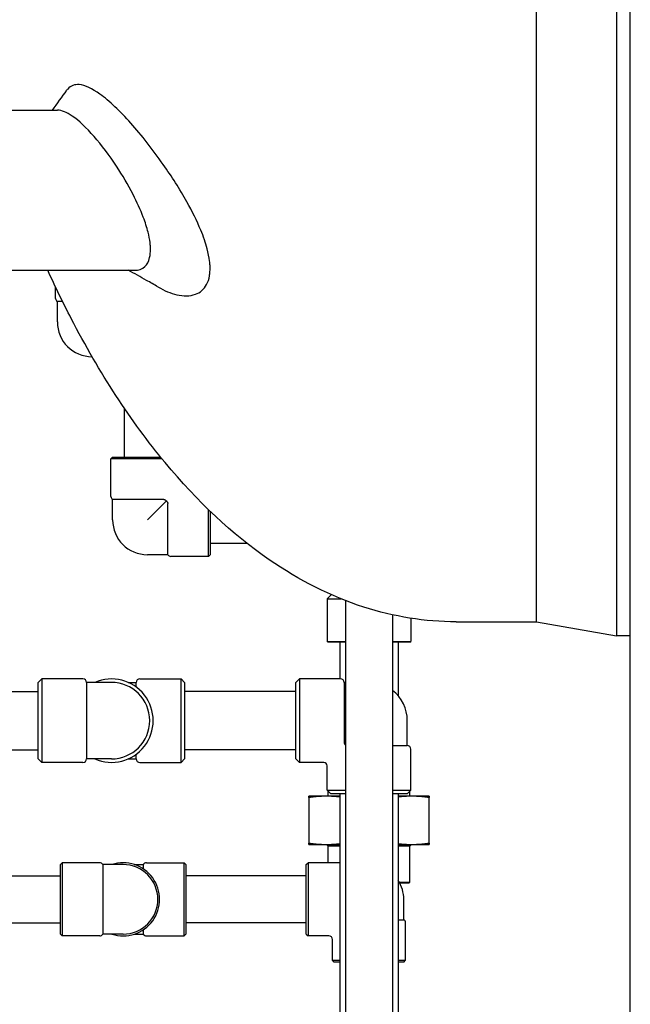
# Model space of a CAD drawing. Header units: inches. Extents: x 18 to 846, y -67 to 561.
# Tile 288 of 656: x 321 to 332, y 207 to 225. Entities that reach past the tile are written whole.
import ezdxf

# ---------------------------------------------------------------- set-up
doc = ezdxf.new("R2010")
doc.units = ezdxf.units.IN
doc.header["$LTSCALE"] = 24
doc.header["$MEASUREMENT"] = 0
doc.layers.add('Visible (ANSI)', color=7, linetype='Continuous', lineweight=30)

msp = doc.modelspace()

# ---------------------------------------------------------------- linework, layer by layer
at = {"layer": 'Visible (ANSI)'}
for p, q in [((331.67843, 103.05236), (331.67843, 256.91786)), ((331.43041, 251.73036), (331.43041, 213.73036)), ((329.99328, 213.98036), (329.99328, 251.48036)), ((329.99328, 213.98036), (329.99328, 232.73036)), ((331.43041, 232.73036), (331.43041, 213.73036)), ((320.24013, 223.16786), (321.39571, 223.16786)), ((320.24013, 220.29286), (322.78194, 220.29286)), ((321.36064, 219.7854), (321.36064, 219.99077)), ((321.48668, 219.73127), (321.39189, 219.73127)), ((321.39189, 219.3659), (321.39189, 219.73127)), ((322.58939, 217.82508), (322.58939, 216.93577)), ((322.38439, 216.93577), (322.35314, 216.90452)), ((323.27324, 216.90452), (322.35314, 216.90452)), ((322.35314, 216.23027), (322.35314, 216.90452)), ((322.38439, 216.93577), (323.24781, 216.93577)), ((323.30581, 216.17614), (322.38439, 216.17614)), ((322.38439, 215.81077), (322.38439, 216.17614)), ((323.00939, 215.81077), (323.34877, 216.15015)), ((323.37476, 215.18577), (323.37476, 216.1072)), ((324.10314, 215.15452), (324.10314, 215.99695)), ((324.13439, 215.96677), (324.13439, 215.18577)), ((324.13439, 215.39077), (324.79452, 215.39077)), ((323.37476, 215.18577), (323.00939, 215.18577)), ((324.13439, 215.18577), (324.10314, 215.15452)), ((324.10314, 215.15452), (323.42889, 215.15452)), ((326.3107, 214.46733), (326.23689, 214.39352)), ((326.23689, 214.39352), (326.48508, 214.39352)), ((326.23689, 214.39352), (326.23689, 213.6279)), ((326.56689, 214.36107), (326.56689, 180.9709)), ((327.40689, 214.1061), (327.40689, 180.9709)), ((327.73689, 214.044), (327.73689, 213.6279)), ((328.55343, 213.98036), (329.99328, 213.98036)), ((329.99328, 213.98036), (331.43041, 213.73036)), ((326.23689, 213.6279), (326.56689, 213.6279)), ((326.25251, 213.61227), (326.23689, 213.6279)), ((326.56689, 213.61227), (326.25251, 213.61227)), ((326.46189, 213.61227), (326.46189, 212.95536)), ((327.40689, 213.6279), (327.73689, 213.6279)), ((327.72126, 213.61227), (327.40689, 213.61227)), ((327.51189, 213.61227), (327.51189, 212.64925)), ((327.72126, 213.61227), (327.73689, 213.6279)), ((331.67843, 213.73036), (331.43041, 213.73036)), ((321.04939, 212.89286), (321.11189, 212.95536)), ((321.04939, 211.51786), (321.04939, 212.89286)), ((321.11189, 212.95536), (321.11189, 211.45536)), ((321.85189, 212.95536), (321.11189, 212.95536)), ((321.91439, 212.89286), (321.91439, 211.51786)), ((322.36189, 212.89286), (321.91439, 212.89286)), ((322.66163, 212.89286), (322.80939, 212.89286)), ((322.80939, 212.80723), (322.80939, 212.89286)), ((322.87189, 212.95536), (323.61189, 212.95536)), ((323.61189, 211.45536), (323.61189, 212.95536)), ((323.67439, 212.89286), (323.61189, 212.95536)), ((323.67439, 212.89286), (323.67439, 211.51786)), ((325.67439, 212.89286), (325.73689, 212.95536)), ((325.67439, 211.51786), (325.67439, 212.89286)), ((325.73689, 212.95536), (325.73689, 211.45536)), ((326.47689, 212.95536), (325.73689, 212.95536)), ((326.53939, 212.89286), (326.53939, 211.82036)), ((326.56689, 212.89286), (326.53939, 212.89286)), ((312.05263, 212.73036), (321.04939, 212.73036)), ((325.67439, 212.73036), (323.67439, 212.73036)), ((327.67439, 211.75786), (327.67439, 212.20536)), ((312.05263, 211.68036), (321.04939, 211.68036)), ((325.67439, 211.68036), (323.67439, 211.68036)), ((326.55769, 211.77617), (326.56689, 211.78536)), ((327.40689, 211.75786), (327.67439, 211.75786)), ((327.73689, 210.95536), (327.73689, 211.69536)), ((321.04939, 211.51786), (321.11189, 211.45536)), ((322.36189, 211.51786), (321.91439, 211.51786)), ((322.66163, 211.51786), (322.80939, 211.51786)), ((322.80939, 211.51786), (322.80939, 211.6035)), ((323.67439, 211.51786), (323.61189, 211.45536)), ((325.67439, 211.51786), (325.73689, 211.45536)), ((321.85189, 211.45536), (321.11189, 211.45536)), ((322.87189, 211.45536), (323.61189, 211.45536)), ((326.17439, 211.45536), (325.73689, 211.45536)), ((326.23689, 210.95536), (326.23689, 211.39286)), ((326.23689, 210.95536), (326.56689, 210.95536)), ((326.29939, 210.89286), (326.23689, 210.95536)), ((327.40689, 210.95536), (327.73689, 210.95536)), ((327.67439, 210.89286), (327.73689, 210.95536)), ((326.22321, 210.84827), (325.90689, 210.84827)), ((325.90689, 210.82947), (325.90689, 210.00107)), ((326.46189, 210.84827), (326.22321, 210.84827)), ((326.25564, 210.84827), (326.25564, 210.93661)), ((326.56689, 210.89286), (326.29939, 210.89286)), ((326.46189, 210.89286), (326.46189, 180.9709)), ((327.67439, 210.89286), (327.40689, 210.89286)), ((327.51189, 210.89286), (327.51189, 180.9709)), ((327.75056, 210.84827), (327.51189, 210.84827)), ((327.71814, 210.84827), (327.71814, 210.93661)), ((328.06689, 210.84827), (327.75056, 210.84827)), ((328.06689, 210.00107), (328.06689, 210.82947)), ((325.90689, 209.98227), (326.22321, 209.98227)), ((326.22321, 209.98227), (326.46189, 209.98227)), ((326.25439, 209.95227), (326.22439, 209.98227)), ((326.46189, 209.95227), (326.25439, 209.95227)), ((326.25439, 209.65246), (326.25439, 209.95227)), ((327.51189, 209.98227), (327.75056, 209.98227)), ((327.71939, 209.95227), (327.51189, 209.95227)), ((327.71939, 209.95227), (327.74939, 209.98227)), ((327.71939, 209.3029), (327.71939, 209.95227)), ((327.75056, 209.98227), (328.06689, 209.98227)), ((321.44689, 209.62121), (321.47814, 209.65246)), ((321.44689, 208.37121), (321.44689, 209.62121)), ((321.47814, 209.65246), (321.47814, 208.33996)), ((322.15239, 209.65246), (321.47814, 209.65246)), ((322.20652, 209.62121), (322.20652, 208.37121)), ((322.57189, 209.62121), (322.20652, 209.62121)), ((322.77199, 209.62121), (322.93726, 209.62121)), ((322.93726, 209.54645), (322.93726, 209.62121)), ((322.99139, 209.65246), (323.66564, 209.65246)), ((323.66564, 208.33996), (323.66564, 209.65246)), ((323.69689, 209.62121), (323.66564, 209.65246)), ((323.69689, 209.62121), (323.69689, 208.37121)), ((325.86189, 209.62121), (325.89314, 209.65246)), ((325.86189, 208.37121), (325.86189, 209.62121)), ((325.89314, 209.65246), (325.89314, 208.33996)), ((326.46189, 209.65246), (325.89314, 209.65246)), ((303.4391, 209.41621), (321.44689, 209.41621)), ((325.86189, 209.41621), (323.69689, 209.41621)), ((327.53147, 209.3029), (327.71939, 209.3029)), ((327.70376, 209.28727), (327.53998, 209.28727)), ((327.70376, 209.28727), (327.71939, 209.3029)), ((327.61189, 208.63084), (327.61189, 208.99621)), ((303.4391, 208.57621), (321.44689, 208.57621)), ((325.86189, 208.57621), (323.69689, 208.57621)), ((327.51189, 208.63084), (327.61189, 208.63084)), ((327.64314, 207.90246), (327.64314, 208.57671)), ((321.44689, 208.37121), (321.47814, 208.33996)), ((322.15239, 208.33996), (321.47814, 208.33996)), ((322.57189, 208.37121), (322.20652, 208.37121)), ((322.77199, 208.37121), (322.93726, 208.37121)), ((322.93726, 208.37121), (322.93726, 208.44598)), ((322.99139, 208.33996), (323.66564, 208.33996)), ((323.69689, 208.37121), (323.66564, 208.33996)), ((325.86189, 208.37121), (325.89314, 208.33996)), ((326.26814, 208.33996), (325.89314, 208.33996)), ((326.33064, 207.90246), (326.33064, 208.27746)), ((326.33064, 207.90246), (326.46189, 207.90246)), ((326.36189, 207.87121), (326.33064, 207.90246)), ((326.46189, 207.87121), (326.36189, 207.87121)), ((327.51189, 207.90246), (327.64314, 207.90246)), ((327.61189, 207.87121), (327.51189, 207.87121)), ((327.61189, 207.87121), (327.64314, 207.90246))]:
    msp.add_line(p, q, dxfattribs=at)
for centre, radius, start, end in [((321.42314, 219.7854), 0.0625, 180, 240), ((322.01689, 219.3659), 0.625, 180, 269.964673), ((322.41564, 216.23027), 0.0625, 180, 240), ((323.00939, 215.81077), 0.625, 180, 270), ((323.42889, 215.21702), 0.0625, 210, 270), ((321.85189, 212.89286), 0.0625, 0, 90), ((322.36189, 212.20536), 0.75, 246.443536, 113.556464), ((322.36189, 212.20536), 0.6875, 270, 90), ((322.87189, 212.89286), 0.0625, 90, 180), ((326.47689, 212.89286), 0.0625, 0, 90), ((326.98689, 212.20536), 0.6875, 0, 52.344735), ((326.60189, 211.82036), 0.0625, 180, 235.944202), ((327.67439, 211.69536), 0.0625, 0, 90), ((321.85189, 211.51786), 0.0625, 270, 0), ((322.87189, 211.51786), 0.0625, 180, 270), ((326.17439, 211.39286), 0.0625, 0, 90), ((322.15239, 209.58996), 0.0625, 30, 90), ((322.57189, 208.99621), 0.65625, 252.24721, 107.75279), ((322.57189, 208.99621), 0.625, 270, 90), ((322.99139, 209.58996), 0.0625, 90, 150), ((326.98689, 208.99621), 0.625, 0, 32.85988), ((327.58064, 208.57671), 0.0625, 0, 60), ((322.15239, 208.40246), 0.0625, 270, 330), ((322.99139, 208.40246), 0.0625, 210, 270), ((326.26814, 208.27746), 0.0625, 0, 90)]:
    msp.add_arc(centre, radius, start, end, dxfattribs=at)
for points in [[(321.30379, 223.16786), (321.38981, 223.28691), (321.47583, 223.40677), (321.56168, 223.52717)], [(322.93726, 209.54645), (322.93726, 209.54495), (322.93698, 209.54343), (322.9364, 209.54192)], [(322.93641, 208.45051), (322.93706, 208.4488), (322.93726, 208.44728), (322.93726, 208.44598)]]:
    msp.add_open_spline(points, degree=3, dxfattribs=at)
for points, knots in [([(323.19801, 219.9939), (323.31357, 219.92657), (323.42689, 219.87896), (323.65687, 219.82496), (323.77258, 219.82543), (323.95487, 219.89268), (324.02559, 219.95096), (324.09611, 220.08433), (324.11343, 220.13629), (324.1276, 220.2192), (324.13049, 220.24393), (324.13335, 220.28724), (324.13396, 220.30522), (324.13407, 220.34174), (324.1336, 220.36024), (324.13119, 220.40571), (324.12875, 220.43303), (324.1168, 220.52962), (324.10228, 220.60188), (324.05369, 220.78513), (324.01425, 220.89788), (323.89759, 221.18043), (323.8119, 221.35169), (323.58902, 221.75052), (323.44369, 221.97755), (323.10373, 222.46342), (322.90449, 222.71676), (322.51661, 223.15164), (322.32766, 223.33282), (322.01782, 223.55571), (321.89198, 223.61637), (321.70149, 223.63394), (321.63088, 223.60911), (321.57226, 223.54133), (321.56686, 223.53445), (321.56168, 223.52717)], [1.16016556, 1.16016556, 1.16016556, 1.16016556, 2.7062463, 2.7062463, 4.47679665, 4.47679665, 6.02025312, 6.02025312, 6.7981502, 6.7981502, 7.10866133, 7.10866133, 7.31954565, 7.31954565, 7.52640714, 7.52640714, 7.81701829, 7.81701829, 8.52773523, 8.52773523, 9.54772296, 9.54772296, 11.03314335, 11.03314335, 13.06166414, 13.06166414, 15.65202534, 15.65202534, 18.26502161, 18.26502161, 20.38011798, 20.38011798, 22.06703678, 22.06703678, 22.24546658, 22.24546658, 22.24546658, 22.24546658]), ([(322.78194, 220.29286), (322.85263, 220.29286), (322.91499, 220.31419), (323.00237, 220.39732), (323.03162, 220.45031), (323.0542, 220.54407), (323.0585, 220.57061), (323.06276, 220.61711), (323.06372, 220.63592), (323.06424, 220.67359), (323.06388, 220.69233), (323.06165, 220.73706), (323.05934, 220.76342), (323.04881, 220.84907), (323.03693, 220.91098), (322.99902, 221.06274), (322.96976, 221.15378), (322.8838, 221.38127), (322.8212, 221.51852), (322.66152, 221.8288), (322.55982, 222.00022), (322.32344, 222.35882), (322.18606, 222.54085), (321.91461, 222.8517), (321.78058, 222.97912), (321.56037, 223.13005), (321.47071, 223.16786), (321.39571, 223.16786)], [1.71523148, 1.71523148, 1.71523148, 1.71523148, 2.93416937, 2.93416937, 3.924979, 3.924979, 4.27805569, 4.27805569, 4.50305977, 4.50305977, 4.71256566, 4.71256566, 4.98890591, 4.98890591, 5.58300527, 5.58300527, 6.38445037, 6.38445037, 7.54497577, 7.54497577, 9.05375831, 9.05375831, 10.92943726, 10.92943726, 12.85485244, 12.85485244, 14.42137095, 14.42137095, 14.42137095, 14.42137095]), ([(328.55343, 213.98036), (327.99443, 213.98036), (327.43582, 214.07043), (326.30616, 214.43436), (325.73772, 214.72132), (324.53157, 215.55257), (323.90652, 216.14002), (322.71152, 217.58174), (322.14719, 218.45092), (321.49617, 219.70596), (321.35547, 219.99534), (321.21986, 220.29286)], [0, 0, 0, 0, 0.159713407, 0.159713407, 0.331843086, 0.331843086, 0.542791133, 0.542791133, 0.767016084, 0.767016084, 0.831604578, 0.831604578, 0.831604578, 0.831604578]), ([(323.19797, 219.99389), (323.12972, 220.03369), (323.06143, 220.07302), (322.88387, 220.17368), (322.77417, 220.23428), (322.66411, 220.29286)], [0, 0, 0, 0, 0.64687554, 0.64687554, 1.67495444, 1.67495444, 1.67495444, 1.67495444]), ([(323.30581, 216.17614), (323.30893, 216.17614), (323.31202, 216.17579), (323.31804, 216.17435), (323.32091, 216.17329), (323.32801, 216.16977), (323.33192, 216.16695), (323.33964, 216.16026), (323.34439, 216.15548), (323.34877, 216.15015)], [-0.251093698, -0.251093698, -0.251093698, -0.251093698, -0.216806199, -0.216806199, -0.183024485, -0.183024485, -0.13062137, -0.13062137, -0.074070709, -0.074070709, -0.074070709, -0.074070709]), ([(323.34877, 216.15015), (323.34978, 216.14932), (323.35077, 216.14847), (323.3556, 216.14422), (323.35966, 216.1402), (323.36613, 216.13256), (323.36886, 216.12863), (323.37402, 216.11767), (323.37476, 216.1118), (323.37476, 216.1072)], [-0.100035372, -0.100035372, -0.100035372, -0.100035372, -0.093175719, -0.093175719, -0.06597253, -0.06597253, -0.039834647, -0.039834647, 0, 0, 0, 0]), ([(325.9435, 210.82947), (325.93176, 210.82794), (325.92246, 210.82719), (325.91035, 210.82719), (325.90689, 210.82794), (325.90689, 210.82947)], [0.405588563, 0.405588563, 0.405588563, 0.405588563, 0.526133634, 0.526133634, 0.646678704, 0.646678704, 0.646678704, 0.646678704]), ([(328.06689, 210.82947), (328.06689, 210.82794), (328.06343, 210.82719), (328.05132, 210.82719), (328.04202, 210.82794), (328.03028, 210.82947)], [0.405588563, 0.405588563, 0.405588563, 0.405588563, 0.526133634, 0.526133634, 0.646678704, 0.646678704, 0.646678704, 0.646678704]), ([(325.90689, 210.00107), (325.90689, 210.0026), (325.91035, 210.00335), (325.92246, 210.00335), (325.93176, 210.0026), (325.9435, 210.00107)], [1.30162193, 1.30162193, 1.30162193, 1.30162193, 1.422167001, 1.422167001, 1.542712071, 1.542712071, 1.542712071, 1.542712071]), ([(328.03028, 210.00107), (328.04202, 210.0026), (328.05132, 210.00335), (328.06343, 210.00335), (328.06689, 210.0026), (328.06689, 210.00107)], [1.30162193, 1.30162193, 1.30162193, 1.30162193, 1.422167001, 1.422167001, 1.542712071, 1.542712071, 1.542712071, 1.542712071])]:
    msp.add_open_spline(points, degree=3, knots=knots, dxfattribs=at)
for points, weights in [([(325.90689, 210.82947), (325.90689, 210.84827), (325.90689, 210.84827)], [1.06125151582, 1.04676875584, 1]), ([(326.22321, 210.84827), (326.08776, 210.84827), (325.9435, 210.82947)], [1, 1.04676875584, 1.06125151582]), ([(326.46189, 210.83447), (326.33977, 210.84827), (326.22321, 210.84827)], [1.05636897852, 1.03998274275, 1]), ([(327.75056, 210.84827), (327.63401, 210.84827), (327.51189, 210.83447)], [1, 1.03998274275, 1.05636897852]), ([(328.03028, 210.82947), (327.88602, 210.84827), (327.75056, 210.84827)], [1.06125151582, 1.04676875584, 1]), ([(328.06689, 210.84827), (328.06689, 210.84827), (328.06689, 210.82947)], [1, 1.04676875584, 1.06125151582]), ([(325.90689, 209.98227), (325.90689, 209.98227), (325.90689, 210.00107)], [1, 1.04676875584, 1.06125151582]), ([(325.9435, 210.00107), (326.08776, 209.98227), (326.22321, 209.98227)], [1.06125151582, 1.04676875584, 1]), ([(326.22321, 209.98227), (326.33977, 209.98227), (326.46189, 209.99608)], [1, 1.03998274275, 1.05636897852]), ([(327.51189, 209.99608), (327.63401, 209.98227), (327.75056, 209.98227)], [1.05636897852, 1.03998274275, 1]), ([(327.75056, 209.98227), (327.88602, 209.98227), (328.03028, 210.00107)], [1, 1.04676875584, 1.06125151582]), ([(328.06689, 210.00107), (328.06689, 209.98227), (328.06689, 209.98227)], [1.06125151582, 1.04676875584, 1])]:
    msp.add_rational_spline(points, weights, degree=2, dxfattribs=at)

doc.saveas('drawing.dxf')
